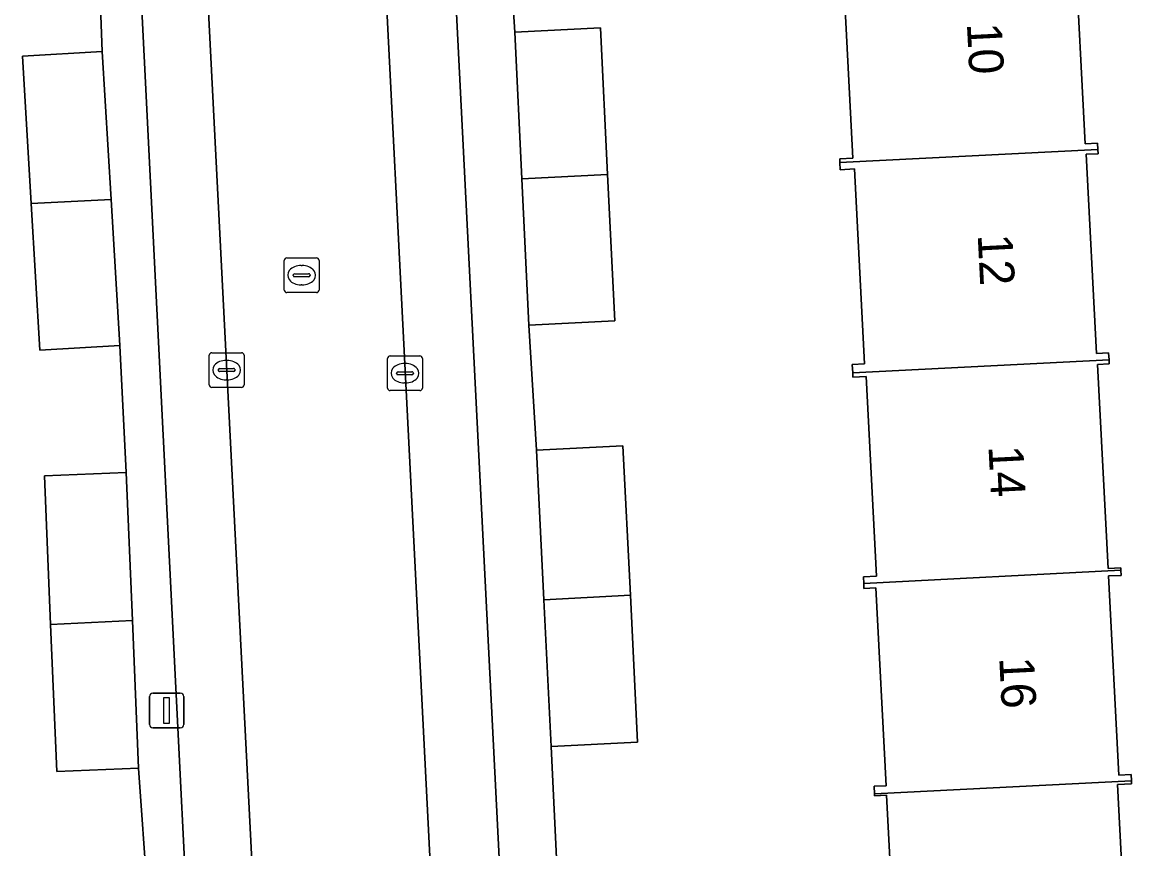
# Model space of a CAD drawing. Extents: x 161084 to 161928, y 385354 to 386522.
# Drawn here: x 161452.33 to 161484.52, y 385685.44 to 385709.2 of the extents above; entities that cross this region are included whole.
import ezdxf

# ---------------------------------------------------------------- set-up
doc = ezdxf.new("R2010")
doc.units = 0
for name, color, linetype in [('IMGEO_Erf', 7, 'Continuous'), ('IMGEO_Kolk', 7, 'Continuous'), ('IMGEO_Lichtmast', 7, 'Continuous'), ('IMGEO_Pand', 7, 'Continuous'), ('IMGEO_Pand_nummerreeks', 7, 'Continuous'), ('IMGEO_Parkeervlak_open', 7, 'Continuous'), ('IMGEO_Rijbaan_lokaal_open', 7, 'Continuous'), ('IMGEO_Rioolput', 7, 'Continuous'), ('IMGEO_Voetpad_open', 7, 'Continuous')]:
    doc.layers.add(name, color=color, linetype=linetype)

msp = doc.modelspace()

# ---------------------------------------------------------------- linework, layer by layer
at = {"layer": 'IMGEO_Erf'}
for points in [[(161466.261, 385712.614), (161466.502, 385708.921), (161468.969, 385709.041), (161469.174, 385704.83), (161469.379, 385700.617), (161466.912, 385700.497), (161467.126, 385696.903), (161469.617, 385697.026), (161469.83, 385692.727), (161470.039, 385688.5), (161467.548, 385688.377), (161467.724, 385684.765)], [(161455.934, 385684.112), (161455.674, 385687.755), (161453.322, 385687.658), (161453.147, 385691.889), (161452.97, 385696.164), (161455.322, 385696.261), (161455.134, 385699.91), (161452.836, 385699.774), (161452.585, 385703.994), (161452.333, 385708.233), (161454.631, 385708.369), (161454.5, 385711.992)], [(161482.621, 385711.449), (161482.92, 385705.705), (161483.278, 385705.724), (161483.287, 385705.548), (161483.294, 385705.426), (161482.947, 385705.408), (161483.245, 385699.679), (161483.595, 385699.697), (161483.605, 385699.498), (161483.611, 385699.381), (161483.273, 385699.363), (161483.578, 385693.494), (161483.943, 385693.514), (161483.947, 385693.448), (161483.955, 385693.301), (161483.592, 385693.283), (161483.89, 385687.555), (161484.239, 385687.573), (161484.248, 385687.396), (161484.253, 385687.305), (161483.848, 385687.284), (161484.147, 385681.552)], [(161477.508, 385681.163), (161477.206, 385686.981), (161476.857, 385686.963), (161476.854, 385687.02), (161476.843, 385687.234), (161477.189, 385687.252), (161476.892, 385692.941), (161476.552, 385692.924), (161476.545, 385693.07), (161476.535, 385693.261), (161476.91, 385693.281), (161476.612, 385699.022), (161476.236, 385699.002), (161476.23, 385699.122), (161476.217, 385699.364), (161476.57, 385699.383), (161476.278, 385704.988), (161475.871, 385704.966), (161475.861, 385705.17), (161475.855, 385705.277), (161476.234, 385705.297), (161475.933, 385711.07)]]:
    msp.add_lwpolyline(points, dxfattribs=at)
at = {"layer": 'IMGEO_Kolk'}
for p, q in [((161457.786, 385699.703), (161458.638, 385699.703)), ((161457.711, 385698.777), (161457.711, 385699.629)), ((161458.199, 385699.483), (161458.224, 385699.483)), ((161458.712, 385699.629), (161458.712, 385698.777)), ((161462.843, 385698.687), (161462.843, 385699.539)), ((161462.918, 385699.613), (161463.77, 385699.613)), ((161463.331, 385699.393), (161463.356, 385699.393)), ((161463.844, 385699.539), (161463.844, 385698.687)), ((161457.97, 385699.197), (161457.97, 385699.209)), ((161458.408, 385699.16), (161458.01, 385699.16)), ((161458.013, 385699.246), (161458.411, 385699.246)), ((161458.454, 385699.209), (161458.454, 385699.197)), ((161463.102, 385699.107), (161463.102, 385699.119)), ((161463.54, 385699.07), (161463.142, 385699.07)), ((161463.145, 385699.156), (161463.543, 385699.156)), ((161463.586, 385699.119), (161463.586, 385699.107)), ((161458.638, 385698.703), (161457.786, 385698.703)), ((161458.222, 385698.923), (161458.197, 385698.923)), ((161463.354, 385698.833), (161463.329, 385698.833)), ((161463.77, 385698.613), (161462.918, 385698.613))]:
    msp.add_line(p, q, dxfattribs=at)
for points in [[(161457.786, 385699.703), (161458.638, 385699.703)], [(161457.711, 385698.777), (161457.711, 385699.629)], [(161458.712, 385699.629), (161458.712, 385698.777)], [(161462.843, 385698.687), (161462.843, 385699.539)], [(161462.918, 385699.613), (161463.77, 385699.613)], [(161463.844, 385699.539), (161463.844, 385698.687)], [(161458.638, 385698.703), (161457.786, 385698.703)], [(161463.77, 385698.613), (161462.918, 385698.613)]]:
    msp.add_lwpolyline(points, dxfattribs=at)
for centre, radius, start, end in [((161457.788, 385699.627), 0.0765, 91.552, 178.448), ((161457.788, 385699.627), 0.0765, 91.552, 178.448), ((161458.636, 385699.627), 0.0765, 1.552, 88.448), ((161458.636, 385699.627), 0.0765, 1.552, 88.448), ((161462.92, 385699.537), 0.0765, 91.552, 178.448), ((161462.92, 385699.537), 0.0765, 91.552, 178.448), ((161463.768, 385699.537), 0.0765, 1.552, 88.448), ((161463.768, 385699.537), 0.0765, 1.552, 88.448), ((161458.01, 385699.206), 0.0403, 85.8775, 175.7526), ((161458.007, 385699.196), 0.0366, 178.938, 274.7102), ((161458.411, 385699.203), 0.043, 264.8664, 352.4533), ((161458.415, 385699.208), 0.0386, 1.7309, 96.639), ((161463.142, 385699.116), 0.0403, 85.8775, 175.7526), ((161463.139, 385699.106), 0.0366, 178.938, 274.7102), ((161463.543, 385699.113), 0.043, 264.8664, 352.4533), ((161463.547, 385699.118), 0.0386, 1.7309, 96.639), ((161457.788, 385698.779), 0.0765, 181.552, 268.448), ((161457.788, 385698.779), 0.0765, 181.552, 268.448), ((161458.636, 385698.779), 0.0765, 271.552, 358.448), ((161458.636, 385698.779), 0.0765, 271.552, 358.448), ((161462.92, 385698.689), 0.0765, 181.552, 268.448), ((161462.92, 385698.689), 0.0765, 181.552, 268.448), ((161463.768, 385698.689), 0.0765, 271.552, 358.448), ((161463.768, 385698.689), 0.0765, 271.552, 358.448)]:
    msp.add_arc(centre, radius, start, end, dxfattribs=at)
for centre, major_axis, ratio, start_param, end_param in [((161458.198, 385699.203), (-0.387, 0.002), 0.722429, 4.712389, 7.853982), ((161458.223, 385699.203), (-0.39, 0.002), 0.717154, 1.570796, 4.712389), ((161463.33, 385699.113), (-0.387, 0.002), 0.722429, 4.712389, 7.853982), ((161463.355, 385699.113), (-0.39, 0.002), 0.717154, 1.570796, 4.712389)]:
    msp.add_ellipse(centre, major_axis=major_axis, ratio=ratio, start_param=start_param, end_param=end_param, dxfattribs=at)
at = {"layer": 'IMGEO_Lichtmast'}
for p, q in [((161455.989, 385689.013), (161455.989, 385689.813)), ((161455.989, 385689.813), (161455.989, 385689.013)), ((161456.089, 385689.913), (161456.879, 385689.913)), ((161456.879, 385689.913), (161456.089, 385689.913)), ((161456.979, 385689.813), (161456.979, 385689.013)), ((161456.979, 385689.013), (161456.979, 385689.813)), ((161456.879, 385688.913), (161456.089, 385688.913)), ((161456.089, 385688.913), (161456.879, 385688.913))]:
    msp.add_line(p, q, dxfattribs=at)
msp.add_lwpolyline([(161456.409, 385689.788), (161456.559, 385689.788), (161456.559, 385689.038), (161456.409, 385689.038), (161456.409, 385689.788)], dxfattribs=at)
for centre, start, end in [((161456.089, 385689.813), 90, 180), ((161456.089, 385689.813), 90, 180), ((161456.879, 385689.813), 0, 90), ((161456.879, 385689.813), 360, 90), ((161456.089, 385689.013), 180, 270), ((161456.089, 385689.013), 180, 270), ((161456.879, 385689.013), 270, 0), ((161456.879, 385689.013), 270, 0)]:
    msp.add_arc(centre, 0.1, start, end, dxfattribs=at)
at = {"layer": 'IMGEO_Pand'}
for points in [[(161483.287, 385705.548), (161483.278, 385705.724), (161482.92, 385705.705), (161482.621, 385711.449), (161483.006, 385711.469), (161482.999, 385711.6), (161475.603, 385711.224), (161475.612, 385711.053), (161475.933, 385711.07), (161476.234, 385705.297), (161475.855, 385705.277), (161475.861, 385705.17)], [(161466.707, 385704.704), (161469.174, 385704.83), (161468.969, 385709.041), (161466.502, 385708.921)], [(161454.631, 385708.369), (161452.333, 385708.233), (161452.585, 385703.994), (161454.884, 385704.109)], [(161483.605, 385699.498), (161483.595, 385699.697), (161483.245, 385699.679), (161482.947, 385705.408), (161483.294, 385705.426), (161483.287, 385705.548), (161475.861, 385705.17), (161475.871, 385704.966), (161476.278, 385704.988), (161476.57, 385699.383), (161476.217, 385699.364), (161476.23, 385699.122)], [(161466.912, 385700.497), (161469.379, 385700.617), (161469.174, 385704.83), (161466.707, 385704.704)], [(161454.884, 385704.109), (161452.585, 385703.994), (161452.836, 385699.774), (161455.134, 385699.91)], [(161483.273, 385699.363), (161483.611, 385699.381), (161483.605, 385699.498), (161476.23, 385699.122), (161476.236, 385699.002), (161476.612, 385699.022), (161476.91, 385693.281), (161476.535, 385693.261), (161476.545, 385693.07), (161483.947, 385693.448), (161483.943, 385693.514), (161483.578, 385693.494)], [(161467.339, 385692.6), (161469.83, 385692.727), (161469.617, 385697.026), (161467.126, 385696.903)], [(161455.322, 385696.261), (161452.97, 385696.164), (161453.147, 385691.889), (161455.498, 385692.006)], [(161484.248, 385687.396), (161484.239, 385687.573), (161483.89, 385687.555), (161483.592, 385693.283), (161483.955, 385693.301), (161483.947, 385693.448), (161476.545, 385693.07), (161476.552, 385692.924), (161476.892, 385692.941), (161477.189, 385687.252), (161476.843, 385687.234), (161476.854, 385687.02)], [(161467.548, 385688.377), (161470.039, 385688.5), (161469.83, 385692.727), (161467.339, 385692.6)], [(161455.498, 385692.006), (161453.147, 385691.889), (161453.322, 385687.658), (161455.674, 385687.755)], [(161483.848, 385687.284), (161484.253, 385687.305), (161484.248, 385687.396), (161476.854, 385687.02), (161476.857, 385686.963), (161477.206, 385686.981), (161477.508, 385681.163), (161477.149, 385681.144), (161477.158, 385680.968), (161484.515, 385681.343), (161484.503, 385681.571), (161484.147, 385681.552)]]:
    msp.add_lwpolyline(points, close=True, dxfattribs=at)
at = {"layer": 'IMGEO_Parkeervlak_open'}
for points in [[(161461.556, 385734.509), (161464.554, 385675.399)], [(161454.753, 385729.847), (161457.654, 385672.095), (161457.67, 385671.93), (161457.701, 385671.767), (161457.746, 385671.607), (161457.805, 385671.452), (161457.878, 385671.303), (161457.963, 385671.161), (161458.061, 385671.028), (161458.171, 385670.903), (161458.231, 385670.844), (161459.203, 385669.925), (161459.311, 385669.814), (161459.415, 385669.687), (161459.508, 385669.55), (161459.588, 385669.406), (161459.655, 385669.256), (161459.708, 385669.1), (161459.747, 385668.94), (161459.771, 385668.777), (161459.579, 385672.542), (161459.446, 385675.139), (161456.469, 385733.372)], [(161466.716, 385672.081), (161463.756, 385730.718)]]:
    msp.add_lwpolyline(points, dxfattribs=at)
at = {"layer": 'IMGEO_Rijbaan_lokaal_open'}
msp.add_lwpolyline([(161458.667, 385740.741), (161456.098, 385740.627), (161456.469, 385733.372), (161459.446, 385675.139), (161464.554, 385675.399), (161461.556, 385734.509), (161461.236, 385740.854)], close=True, dxfattribs=at)
at = {"layer": 'IMGEO_Rioolput'}
for p, q in [((161459.869, 385701.506), (161459.869, 385702.358)), ((161459.944, 385702.432), (161460.796, 385702.432)), ((161460.87, 385702.358), (161460.87, 385701.506)), ((161460.128, 385701.926), (161460.128, 385701.938)), ((161460.171, 385701.975), (161460.569, 385701.975)), ((161460.357, 385702.212), (161460.382, 385702.212)), ((161460.612, 385701.938), (161460.612, 385701.926)), ((161460.566, 385701.889), (161460.168, 385701.889)), ((161460.38, 385701.652), (161460.355, 385701.652)), ((161460.796, 385701.432), (161459.944, 385701.432))]:
    msp.add_line(p, q, dxfattribs=at)
for points in [[(161459.869, 385701.506), (161459.869, 385702.358)], [(161459.944, 385702.432), (161460.796, 385702.432)], [(161460.87, 385702.358), (161460.87, 385701.506)], [(161460.796, 385701.432), (161459.944, 385701.432)]]:
    msp.add_lwpolyline(points, dxfattribs=at)
for centre, radius, start, end in [((161459.946, 385702.356), 0.0765, 91.552, 178.448), ((161459.946, 385702.356), 0.0765, 91.552, 178.448), ((161460.794, 385702.356), 0.0765, 1.552, 88.448), ((161460.794, 385702.356), 0.0765, 1.552, 88.448), ((161460.168, 385701.935), 0.0403, 85.8775, 175.7526), ((161460.165, 385701.925), 0.0366, 178.938, 274.7102), ((161460.569, 385701.932), 0.043, 264.8664, 352.4533), ((161460.573, 385701.937), 0.0386, 1.7309, 96.639), ((161459.946, 385701.508), 0.0765, 181.552, 268.448), ((161459.946, 385701.508), 0.0765, 181.552, 268.448), ((161460.794, 385701.508), 0.0765, 271.552, 358.448), ((161460.794, 385701.508), 0.0765, 271.552, 358.448)]:
    msp.add_arc(centre, radius, start, end, dxfattribs=at)
for centre, major_axis, ratio, start_param, end_param in [((161460.356, 385701.932), (-0.387, 0.002), 0.722429, 4.712389, 7.853982), ((161460.381, 385701.932), (-0.39, 0.002), 0.717154, 1.570796, 4.712389)]:
    msp.add_ellipse(centre, major_axis=major_axis, ratio=ratio, start_param=start_param, end_param=end_param, dxfattribs=at)
at = {"layer": 'IMGEO_Voetpad_open'}
for points in [[(161463.756, 385730.718), (161466.716, 385672.081)], [(161457.654, 385672.095), (161454.753, 385729.847)], [(161467.724, 385684.765), (161467.548, 385688.377), (161467.339, 385692.6), (161467.126, 385696.903), (161466.912, 385700.497), (161466.707, 385704.704), (161466.502, 385708.921), (161466.261, 385712.614)], [(161454.5, 385711.992), (161454.631, 385708.369), (161454.884, 385704.109), (161455.134, 385699.91), (161455.322, 385696.261), (161455.498, 385692.006), (161455.674, 385687.755), (161455.934, 385684.112)]]:
    msp.add_lwpolyline(points, dxfattribs=at)

# ---------------------------------------------------------------- texts
at = {"layer": 'IMGEO_Pand_nummerreeks'}
for s, rotation, p in [('10', 272.9208, (161479.514, 385709.169)), ('12', 272.9208, (161479.825, 385703.095)), ('14', 272.9219, (161480.135, 385697.012)), ('16', 272.9208, (161480.445, 385690.932))]:
    msp.add_text(s, height=1, rotation=rotation, dxfattribs=at).set_placement(p)

doc.saveas('drawing.dxf')
